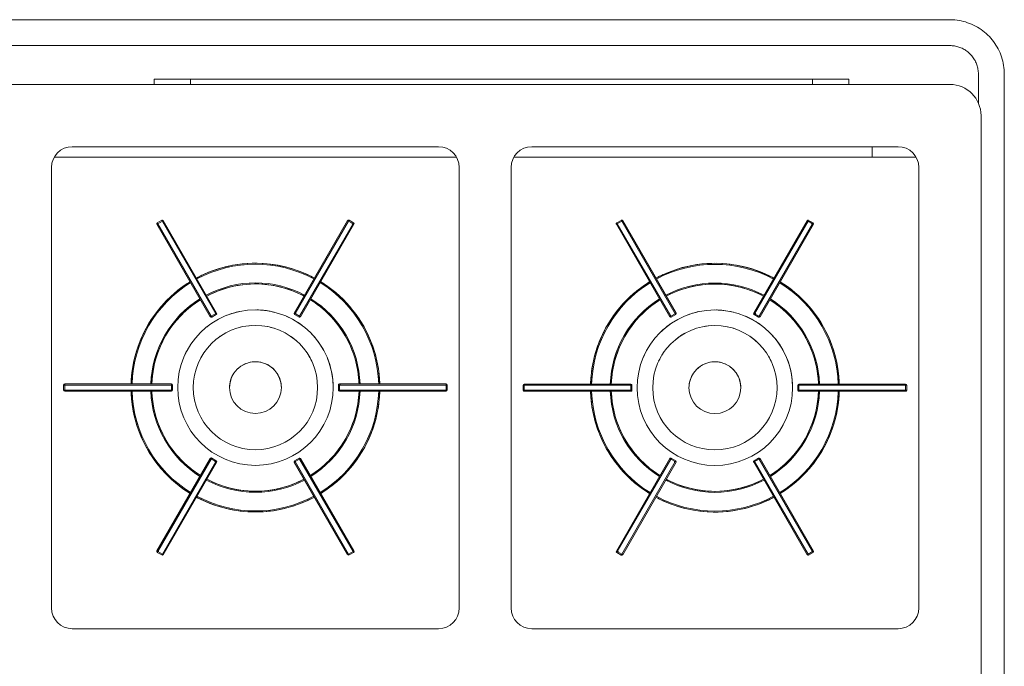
# Model space of a CAD drawing. Header units: millimetres. Extents: x 567 to 934, y -1 to 364.
# Tile 413 of 656: x 745.21 to 747.11, y 48.92 to 50.16. Entities that reach past the tile are written whole.
import ezdxf

# ---------------------------------------------------------------- set-up
doc = ezdxf.new("R2010")
doc.units = ezdxf.units.MM
doc.header["$MEASUREMENT"] = 0
doc.layers.add('ARQ FINA', color=8, linetype='Continuous')
doc.layers.add('G-IMPT', color=8, linetype='Continuous', lineweight=13)

msp = doc.modelspace()

# ---------------------------------------------------------------- linework, layer by layer
at = {"layer": 'ARQ FINA', "lineweight": 5}
for p, q in [((747.0033, 50.1639), (743.3233, 50.1639)), ((743.3233, 50.1139), (747.0033, 50.1139)), ((747.0583, 50.0589), (747.0583, 50.0016)), ((747.1083, 47.8989), (747.1083, 50.0589)), ((747.0033, 50.0389), (743.3033, 50.0389)), ((745.468, 50.0389), (745.468, 50.049)), ((745.468, 50.049), (746.808, 50.049)), ((745.5381, 50.0389), (745.5381, 50.049)), ((746.7381, 50.049), (745.5381, 50.049)), ((746.7381, 50.049), (746.7381, 50.0389)), ((746.808, 50.049), (746.808, 50.0389)), ((747.0633, 47.8989), (747.0633, 49.9789)), ((745.3099, 49.9189), (746.0166, 49.9189)), ((746.1966, 49.9189), (746.9033, 49.9189)), ((746.8533, 49.899), (746.8533, 49.9189)), ((746.0512, 49.899), (745.2753, 49.899)), ((746.8533, 49.899), (746.162, 49.899)), ((746.9379, 49.8989), (746.8533, 49.8989)), ((745.2699, 49.0289), (745.2699, 49.8789)), ((746.0566, 49.8789), (746.0566, 49.0289)), ((746.1566, 49.0289), (746.1566, 49.8789)), ((746.9433, 49.8789), (746.9433, 49.0289)), ((746.0166, 48.9889), (745.3099, 48.9889)), ((746.9033, 48.9889), (746.1966, 48.9889))]:
    msp.add_line(p, q, dxfattribs=at)
for points in [[(747.1083, 50.0589), (747.1082, 50.0631), (747.1079, 50.0673), (747.1075, 50.0715), (747.1069, 50.0757), (747.1062, 50.0798), (747.1052, 50.0839), (747.1042, 50.088), (747.1029, 50.092), (747.1015, 50.0959), (747.1, 50.0998), (747.0983, 50.1037), (747.0964, 50.1074), (747.0944, 50.1111), (747.0922, 50.1147), (747.0899, 50.1182), (747.0875, 50.1216), (747.0849, 50.125), (747.0822, 50.1282), (747.0794, 50.1313), (747.0764, 50.1343), (747.0733, 50.1371), (747.0702, 50.1399), (747.0669, 50.1425), (747.0635, 50.145), (747.06, 50.1473), (747.0564, 50.1495), (747.0527, 50.1515), (747.049, 50.1535), (747.0452, 50.1552), (747.0413, 50.1568), (747.0374, 50.1582), (747.0334, 50.1595), (747.0293, 50.1607), (747.0252, 50.1616), (747.0211, 50.1624), (747.017, 50.163), (747.0128, 50.1635), (747.0086, 50.1638), (747.0044, 50.1639), (747.0033, 50.1639)], [(747.0033, 50.1139), (747.0055, 50.1139), (747.0077, 50.1138), (747.0098, 50.1135), (747.012, 50.1132), (747.0142, 50.1128), (747.0163, 50.1124), (747.0185, 50.1118), (747.0206, 50.1111), (747.0226, 50.1104), (747.0247, 50.1096), (747.0267, 50.1087), (747.0287, 50.1077), (747.0306, 50.1067), (747.0325, 50.1055), (747.0343, 50.1043), (747.0361, 50.1031), (747.0378, 50.1017), (747.0395, 50.1003), (747.0412, 50.0988), (747.0427, 50.0973), (747.0442, 50.0957), (747.0457, 50.094), (747.047, 50.0923), (747.0483, 50.0905), (747.0495, 50.0887), (747.0507, 50.0868), (747.0518, 50.0849), (747.0528, 50.0829), (747.0537, 50.0809), (747.0545, 50.0789), (747.0553, 50.0768), (747.056, 50.0747), (747.0565, 50.0726), (747.057, 50.0704), (747.0575, 50.0683), (747.0578, 50.0661), (747.058, 50.0639), (747.0582, 50.0617), (747.0583, 50.0595), (747.0583, 50.0589)]]:
    msp.add_lwpolyline(points, dxfattribs=at)
for centre, radius, start, end in [((747.0033, 49.9789), 0.06, 0, 90), ((745.3099, 49.8789), 0.04, 90, 180), ((746.0166, 49.8789), 0.04, 0, 90), ((746.1966, 49.8789), 0.04, 90, 180), ((746.9033, 49.8789), 0.04, 0, 90), ((745.3099, 49.0289), 0.04, 180, 270), ((746.0166, 49.0289), 0.04, 270, 0), ((746.1966, 49.0289), 0.04, 180, 270), ((746.9033, 49.0289), 0.04, 270, 0)]:
    msp.add_arc(centre, radius, start, end, dxfattribs=at)
at = {"layer": 'G-IMPT', "lineweight": 5}
for p, q in [((745.4827, 49.777), (745.4741, 49.772)), ((745.4741, 49.772), (745.4827, 49.777)), ((745.4827, 49.777), (745.4741, 49.772)), ((745.4741, 49.772), (745.4751, 49.7702)), ((745.4751, 49.7702), (745.4838, 49.7752)), ((745.4838, 49.7752), (745.4827, 49.777)), ((745.4838, 49.7752), (745.5868, 49.5968)), ((745.5885, 49.5979), (745.4855, 49.7763)), ((745.4855, 49.7763), (745.5885, 49.5979)), ((745.8413, 49.7763), (745.7383, 49.5979)), ((745.8413, 49.7763), (745.7383, 49.5979)), ((745.74, 49.5968), (745.843, 49.7752)), ((745.8441, 49.777), (745.843, 49.7752)), ((745.843, 49.7752), (745.8517, 49.7702)), ((745.8527, 49.772), (745.8441, 49.777)), ((745.8527, 49.772), (745.8441, 49.777)), ((745.8527, 49.772), (745.8441, 49.777)), ((745.8517, 49.7702), (745.8527, 49.772)), ((746.3693, 49.7768), (746.3606, 49.7718)), ((746.3606, 49.7718), (746.3693, 49.7768)), ((746.3693, 49.7768), (746.3606, 49.7718)), ((746.3606, 49.7718), (746.3616, 49.77)), ((746.3616, 49.77), (746.3703, 49.775)), ((746.3703, 49.775), (746.3693, 49.7768)), ((746.3703, 49.775), (746.4733, 49.5966)), ((746.475, 49.5977), (746.372, 49.7761)), ((746.372, 49.7761), (746.475, 49.5977)), ((746.7279, 49.7761), (746.6249, 49.5977)), ((746.7279, 49.7761), (746.6249, 49.5977)), ((746.6266, 49.5966), (746.7296, 49.775)), ((746.7306, 49.7768), (746.7296, 49.775)), ((746.7296, 49.775), (746.7382, 49.77)), ((746.7393, 49.7718), (746.7306, 49.7768)), ((746.7393, 49.7718), (746.7306, 49.7768)), ((746.7393, 49.7718), (746.7306, 49.7768)), ((746.7382, 49.77), (746.7393, 49.7718)), ((745.4733, 49.7693), (745.5763, 49.5909)), ((745.4733, 49.7693), (745.5763, 49.5909)), ((745.5781, 49.5918), (745.4751, 49.7702)), ((745.8517, 49.7702), (745.7487, 49.5918)), ((745.7505, 49.5909), (745.8535, 49.7693)), ((745.8535, 49.7693), (745.7505, 49.5909)), ((746.3599, 49.7691), (746.4629, 49.5907)), ((746.3599, 49.7691), (746.4629, 49.5907)), ((746.4646, 49.5916), (746.3616, 49.77)), ((746.7382, 49.77), (746.6352, 49.5916)), ((746.637, 49.5907), (746.74, 49.7691)), ((746.74, 49.7691), (746.637, 49.5907)), ((745.5868, 49.5968), (745.5781, 49.5918)), ((745.5781, 49.5918), (745.5791, 49.5901)), ((745.5791, 49.5901), (745.5877, 49.5951)), ((745.5877, 49.5951), (745.5791, 49.5901)), ((745.5791, 49.5901), (745.5877, 49.5951)), ((745.5877, 49.5951), (745.5868, 49.5968)), ((745.74, 49.5968), (745.7391, 49.5951)), ((745.7391, 49.5951), (745.7477, 49.5901)), ((745.7391, 49.5951), (745.7477, 49.5901)), ((745.7391, 49.5951), (745.7477, 49.5901)), ((745.7487, 49.5918), (745.74, 49.5968)), ((745.7477, 49.5901), (745.7487, 49.5918)), ((746.4733, 49.5966), (746.4646, 49.5916)), ((746.4646, 49.5916), (746.4656, 49.59)), ((746.4656, 49.59), (746.4743, 49.595)), ((746.4743, 49.595), (746.4656, 49.59)), ((746.4656, 49.59), (746.4743, 49.595)), ((746.4743, 49.595), (746.4733, 49.5966)), ((746.6266, 49.5966), (746.6256, 49.595)), ((746.6256, 49.595), (746.6343, 49.59)), ((746.6256, 49.595), (746.6343, 49.59)), ((746.6256, 49.595), (746.6343, 49.59)), ((746.6352, 49.5916), (746.6266, 49.5966)), ((746.6343, 49.59), (746.6352, 49.5916)), ((745.2934, 49.4591), (745.2934, 49.4491)), ((745.2955, 49.4591), (745.2934, 49.4591)), ((745.2934, 49.4591), (745.2934, 49.4491)), ((745.2934, 49.4591), (745.2934, 49.4491)), ((745.2934, 49.4491), (745.2955, 49.4491)), ((745.5014, 49.4611), (745.2954, 49.4611)), ((745.2954, 49.4611), (745.5014, 49.4611)), ((745.2955, 49.4591), (745.5015, 49.4591)), ((745.2955, 49.4491), (745.2955, 49.4591)), ((745.5015, 49.4491), (745.2955, 49.4491)), ((745.5034, 49.4591), (745.5015, 49.4591)), ((745.5015, 49.4591), (745.5015, 49.4491)), ((745.5015, 49.4491), (745.5034, 49.4491)), ((745.5034, 49.4491), (745.5034, 49.4591)), ((745.5034, 49.4491), (745.5034, 49.4591)), ((745.5034, 49.4491), (745.5034, 49.4591)), ((745.8234, 49.4591), (745.8234, 49.4491)), ((745.8253, 49.4591), (745.8234, 49.4591)), ((745.8234, 49.4591), (745.8234, 49.4491)), ((745.8234, 49.4591), (745.8234, 49.4491)), ((745.8234, 49.4491), (745.8253, 49.4491)), ((745.8253, 49.4491), (745.8253, 49.4591)), ((745.8253, 49.4591), (746.0313, 49.4591)), ((746.0313, 49.4491), (745.8253, 49.4491)), ((746.0314, 49.4611), (745.8254, 49.4611)), ((746.0314, 49.4611), (745.8254, 49.4611)), ((746.0334, 49.4591), (746.0313, 49.4591)), ((746.0313, 49.4591), (746.0313, 49.4491)), ((746.0313, 49.4491), (746.0334, 49.4491)), ((746.0334, 49.4491), (746.0334, 49.4591)), ((746.0334, 49.4491), (746.0334, 49.4591)), ((746.0334, 49.4491), (746.0334, 49.4591)), ((746.1799, 49.4589), (746.1799, 49.4489)), ((746.182, 49.4589), (746.1799, 49.4589)), ((746.1799, 49.4589), (746.1799, 49.4489)), ((746.1799, 49.4589), (746.1799, 49.4489)), ((746.1799, 49.4489), (746.182, 49.4489)), ((746.3879, 49.4609), (746.1819, 49.4609)), ((746.1819, 49.4609), (746.3879, 49.4609)), ((746.182, 49.4589), (746.388, 49.4589)), ((746.182, 49.4489), (746.182, 49.4589)), ((746.388, 49.4489), (746.182, 49.4489)), ((746.3899, 49.4589), (746.388, 49.4589)), ((746.388, 49.4589), (746.388, 49.4489)), ((746.388, 49.4489), (746.3899, 49.4489)), ((746.3899, 49.4489), (746.3899, 49.4589)), ((746.3899, 49.4489), (746.3899, 49.4589)), ((746.3899, 49.4489), (746.3899, 49.4589)), ((746.7099, 49.4589), (746.7099, 49.4489)), ((746.7118, 49.4589), (746.7099, 49.4589)), ((746.7099, 49.4589), (746.7099, 49.4489)), ((746.7099, 49.4589), (746.7099, 49.4489)), ((746.7099, 49.4489), (746.7118, 49.4489)), ((746.7118, 49.4489), (746.7118, 49.4589)), ((746.7118, 49.4589), (746.9178, 49.4589)), ((746.9178, 49.4489), (746.7118, 49.4489)), ((746.9179, 49.4609), (746.7119, 49.4609)), ((746.9179, 49.4609), (746.7119, 49.4609)), ((746.9199, 49.4589), (746.9178, 49.4589)), ((746.9178, 49.4589), (746.9178, 49.4489)), ((746.9178, 49.4489), (746.9199, 49.4489)), ((746.9199, 49.4489), (746.9199, 49.4589)), ((746.9199, 49.4489), (746.9199, 49.4589)), ((746.9199, 49.4489), (746.9199, 49.4589)), ((745.2954, 49.4471), (745.5014, 49.4471)), ((745.2954, 49.4471), (745.5014, 49.4471)), ((745.8254, 49.4471), (746.0314, 49.4471)), ((746.0314, 49.4471), (745.8254, 49.4471)), ((746.1819, 49.4469), (746.3879, 49.4469)), ((746.1819, 49.4469), (746.3879, 49.4469)), ((746.7119, 49.4469), (746.9179, 49.4469)), ((746.9179, 49.4469), (746.7119, 49.4469)), ((745.5763, 49.3173), (745.4733, 49.1389)), ((745.4733, 49.1389), (745.5763, 49.3173)), ((745.4751, 49.1379), (745.5781, 49.3163)), ((745.5791, 49.318), (745.5781, 49.3163)), ((745.5781, 49.3163), (745.5868, 49.3113)), ((745.5877, 49.313), (745.5791, 49.318)), ((745.5877, 49.313), (745.5791, 49.318)), ((745.5877, 49.313), (745.5791, 49.318)), ((745.7477, 49.318), (745.7391, 49.313)), ((745.7477, 49.318), (745.7391, 49.313)), ((745.7477, 49.318), (745.7391, 49.313)), ((745.74, 49.3113), (745.7487, 49.3163)), ((745.7487, 49.3163), (745.7477, 49.318)), ((745.7487, 49.3163), (745.8517, 49.1379)), ((745.8535, 49.1389), (745.7505, 49.3173)), ((745.8535, 49.1389), (745.7505, 49.3173)), ((746.4629, 49.3171), (746.3599, 49.1387)), ((746.3599, 49.1387), (746.4629, 49.3171)), ((746.3616, 49.1378), (746.4646, 49.3162)), ((746.4656, 49.3178), (746.4646, 49.3162)), ((746.4646, 49.3162), (746.4733, 49.3112)), ((746.4743, 49.3128), (746.4656, 49.3178)), ((746.4743, 49.3128), (746.4656, 49.3178)), ((746.4743, 49.3128), (746.4656, 49.3178)), ((746.6343, 49.3178), (746.6256, 49.3128)), ((746.6343, 49.3178), (746.6256, 49.3128)), ((746.6343, 49.3178), (746.6256, 49.3128)), ((746.6266, 49.3112), (746.6352, 49.3162)), ((746.6352, 49.3162), (746.6343, 49.3178)), ((746.6352, 49.3162), (746.7382, 49.1378)), ((746.74, 49.1387), (746.637, 49.3171)), ((746.74, 49.1387), (746.637, 49.3171)), ((745.5868, 49.3113), (745.4838, 49.1329)), ((745.4855, 49.1319), (745.5885, 49.3103)), ((745.4855, 49.1319), (745.5885, 49.3103)), ((745.5868, 49.3113), (745.5877, 49.313)), ((745.7383, 49.3103), (745.8413, 49.1319)), ((745.8413, 49.1319), (745.7383, 49.3103)), ((745.7391, 49.313), (745.74, 49.3113)), ((745.843, 49.1329), (745.74, 49.3113)), ((746.4733, 49.3112), (746.3703, 49.1328)), ((746.372, 49.1317), (746.475, 49.3101)), ((746.372, 49.1317), (746.475, 49.3101)), ((746.4733, 49.3112), (746.4743, 49.3128)), ((746.6249, 49.3101), (746.7279, 49.1317)), ((746.7279, 49.1317), (746.6249, 49.3101)), ((746.6256, 49.3128), (746.6266, 49.3112)), ((746.7296, 49.1328), (746.6266, 49.3112)), ((745.4751, 49.1379), (745.4741, 49.1361)), ((745.4741, 49.1361), (745.4827, 49.1311)), ((745.4741, 49.1361), (745.4827, 49.1311)), ((745.4741, 49.1361), (745.4827, 49.1311)), ((745.4838, 49.1329), (745.4751, 49.1379)), ((745.4827, 49.1311), (745.4838, 49.1329)), ((745.8517, 49.1379), (745.843, 49.1329)), ((745.843, 49.1329), (745.8441, 49.1311)), ((745.8441, 49.1311), (745.8527, 49.1361)), ((745.8441, 49.1311), (745.8527, 49.1361)), ((745.8441, 49.1311), (745.8527, 49.1361)), ((745.8527, 49.1361), (745.8517, 49.1379)), ((746.3616, 49.1378), (746.3606, 49.136)), ((746.3606, 49.136), (746.3693, 49.131)), ((746.3606, 49.136), (746.3693, 49.131)), ((746.3606, 49.136), (746.3693, 49.131)), ((746.3703, 49.1328), (746.3616, 49.1378)), ((746.3693, 49.131), (746.3703, 49.1328)), ((746.7382, 49.1378), (746.7296, 49.1328)), ((746.7296, 49.1328), (746.7306, 49.131)), ((746.7306, 49.131), (746.7393, 49.136)), ((746.7306, 49.131), (746.7393, 49.136)), ((746.7306, 49.131), (746.7393, 49.136)), ((746.7393, 49.136), (746.7382, 49.1378))]:
    msp.add_line(p, q, dxfattribs=at)
for points in [[(745.7773, 49.6653), (745.7688, 49.6697), (745.76, 49.6738), (745.7512, 49.6774), (745.7422, 49.6808), (745.7331, 49.6837), (745.7238, 49.6864), (745.7145, 49.6886), (745.7051, 49.6904), (745.6956, 49.6919), (745.686, 49.693), (745.6765, 49.6937), (745.6669, 49.6941), (745.6573, 49.694), (745.6477, 49.6936), (745.6381, 49.6927), (745.6286, 49.6915), (745.6191, 49.69), (745.6097, 49.688), (745.6004, 49.6857), (745.5912, 49.683), (745.5821, 49.6799), (745.5731, 49.6765), (745.5643, 49.6727), (745.5557, 49.6685), (745.5495, 49.6653)], [(746.6638, 49.6652), (746.6553, 49.6695), (746.6466, 49.6736), (746.6377, 49.6773), (746.6287, 49.6806), (746.6196, 49.6836), (746.6103, 49.6862), (746.601, 49.6884), (746.5916, 49.6903), (746.5821, 49.6917), (746.5726, 49.6928), (746.563, 49.6935), (746.5534, 49.6939), (746.5438, 49.6938), (746.5342, 49.6934), (746.5246, 49.6926), (746.5151, 49.6914), (746.5056, 49.6898), (746.4962, 49.6878), (746.4869, 49.6855), (746.4777, 49.6828), (746.4686, 49.6797), (746.4597, 49.6763), (746.4508, 49.6725), (746.4422, 49.6684), (746.436, 49.6652)], [(745.5374, 49.6583), (745.5293, 49.6531), (745.5215, 49.6476), (745.5139, 49.6418), (745.5065, 49.6357), (745.4993, 49.6292), (745.4925, 49.6225), (745.4859, 49.6156), (745.4795, 49.6083), (745.4735, 49.6009), (745.4678, 49.5931), (745.4624, 49.5852), (745.4573, 49.5771), (745.4526, 49.5687), (745.4481, 49.5602), (745.4441, 49.5515), (745.4404, 49.5427), (745.437, 49.5337), (745.434, 49.5245), (745.4314, 49.5153), (745.4291, 49.506), (745.4272, 49.4966), (745.4257, 49.4871), (745.4246, 49.4776), (745.4238, 49.468), (745.4235, 49.4611)], [(745.9033, 49.4611), (745.9028, 49.4707), (745.902, 49.4802), (745.9007, 49.4897), (745.8991, 49.4992), (745.8971, 49.5086), (745.8948, 49.5179), (745.892, 49.5271), (745.8889, 49.5362), (745.8855, 49.5451), (745.8816, 49.5539), (745.8775, 49.5626), (745.873, 49.5711), (745.8681, 49.5794), (745.8629, 49.5874), (745.8575, 49.5953), (745.8516, 49.603), (745.8455, 49.6104), (745.8391, 49.6175), (745.8325, 49.6244), (745.8255, 49.631), (745.8183, 49.6374), (745.8109, 49.6434), (745.8032, 49.6492), (745.7953, 49.6546), (745.7894, 49.6583)], [(746.4239, 49.6582), (746.4158, 49.653), (746.408, 49.6474), (746.4004, 49.6416), (746.393, 49.6355), (746.3858, 49.6291), (746.379, 49.6224), (746.3724, 49.6154), (746.3661, 49.6082), (746.36, 49.6007), (746.3543, 49.593), (746.3489, 49.585), (746.3438, 49.5769), (746.3391, 49.5685), (746.3347, 49.56), (746.3306, 49.5513), (746.3269, 49.5425), (746.3235, 49.5335), (746.3205, 49.5244), (746.3179, 49.5151), (746.3156, 49.5058), (746.3137, 49.4964), (746.3122, 49.4869), (746.3111, 49.4774), (746.3103, 49.4678), (746.31, 49.4609)], [(746.7898, 49.4609), (746.7893, 49.4705), (746.7885, 49.4801), (746.7873, 49.4896), (746.7856, 49.499), (746.7836, 49.5084), (746.7813, 49.5177), (746.7785, 49.5269), (746.7754, 49.536), (746.772, 49.545), (746.7682, 49.5538), (746.764, 49.5624), (746.7595, 49.5709), (746.7546, 49.5792), (746.7495, 49.5873), (746.744, 49.5951), (746.7382, 49.6028), (746.7321, 49.6102), (746.7257, 49.6173), (746.719, 49.6242), (746.712, 49.6309), (746.7048, 49.6372), (746.6974, 49.6433), (746.6897, 49.649), (746.6818, 49.6544), (746.6759, 49.6582)], [(745.5695, 49.6307), (745.5767, 49.6343), (745.5839, 49.6376), (745.5913, 49.6406), (745.5989, 49.6434), (745.6065, 49.6458), (745.6142, 49.6479), (745.622, 49.6497), (745.6298, 49.6512), (745.6378, 49.6524), (745.6457, 49.6533), (745.6537, 49.6538), (745.6617, 49.6541), (745.6697, 49.654), (745.6777, 49.6536), (745.6856, 49.6528), (745.6936, 49.6518), (745.7015, 49.6504), (745.7093, 49.6487), (745.717, 49.6468), (745.7247, 49.6445), (745.7323, 49.6419), (745.7397, 49.639), (745.747, 49.6358), (745.7542, 49.6323), (745.7573, 49.6307)], [(746.456, 49.6305), (746.4632, 49.6341), (746.4705, 49.6374), (746.4779, 49.6405), (746.4854, 49.6432), (746.493, 49.6456), (746.5007, 49.6478), (746.5085, 49.6496), (746.5164, 49.6511), (746.5243, 49.6523), (746.5322, 49.6531), (746.5402, 49.6537), (746.5482, 49.6539), (746.5562, 49.6538), (746.5642, 49.6534), (746.5722, 49.6527), (746.5801, 49.6516), (746.588, 49.6502), (746.5958, 49.6486), (746.6035, 49.6466), (746.6112, 49.6443), (746.6188, 49.6417), (746.6262, 49.6388), (746.6336, 49.6356), (746.6408, 49.6321), (746.6438, 49.6305)], [(745.4635, 49.4611), (745.464, 49.4691), (745.4647, 49.477), (745.4658, 49.485), (745.4672, 49.4928), (745.4689, 49.5006), (745.4709, 49.5084), (745.4732, 49.516), (745.4759, 49.5236), (745.4788, 49.531), (745.482, 49.5384), (745.4855, 49.5455), (745.4893, 49.5526), (745.4934, 49.5595), (745.4978, 49.5662), (745.5024, 49.5727), (745.5073, 49.5791), (745.5124, 49.5852), (745.5178, 49.5911), (745.5234, 49.5969), (745.5292, 49.6023), (745.5352, 49.6076), (745.5415, 49.6126), (745.5479, 49.6173), (745.5545, 49.6218), (745.5574, 49.6237)], [(745.7694, 49.6237), (745.7761, 49.6193), (745.7826, 49.6147), (745.7889, 49.6098), (745.7951, 49.6046), (745.801, 49.5992), (745.8067, 49.5936), (745.8121, 49.5878), (745.8174, 49.5817), (745.8224, 49.5755), (745.8271, 49.569), (745.8316, 49.5624), (745.8357, 49.5556), (745.8397, 49.5486), (745.8433, 49.5415), (745.8467, 49.5342), (745.8497, 49.5268), (745.8525, 49.5193), (745.8549, 49.5117), (745.8571, 49.504), (745.8589, 49.4962), (745.8604, 49.4883), (745.8617, 49.4804), (745.8626, 49.4725), (745.8631, 49.4645), (745.8633, 49.4611)], [(746.35, 49.4609), (746.3505, 49.4689), (746.3512, 49.4769), (746.3523, 49.4848), (746.3537, 49.4927), (746.3554, 49.5005), (746.3574, 49.5082), (746.3598, 49.5159), (746.3624, 49.5234), (746.3653, 49.5309), (746.3685, 49.5382), (746.3721, 49.5454), (746.3759, 49.5524), (746.3799, 49.5593), (746.3843, 49.566), (746.3889, 49.5725), (746.3938, 49.5789), (746.3989, 49.585), (746.4043, 49.591), (746.4099, 49.5967), (746.4157, 49.6022), (746.4217, 49.6074), (746.428, 49.6124), (746.4344, 49.6172), (746.441, 49.6217), (746.4439, 49.6235)], [(746.6559, 49.6235), (746.6626, 49.6191), (746.6691, 49.6145), (746.6755, 49.6096), (746.6816, 49.6044), (746.6875, 49.5991), (746.6932, 49.5934), (746.6987, 49.5876), (746.7039, 49.5815), (746.7089, 49.5753), (746.7136, 49.5688), (746.7181, 49.5622), (746.7223, 49.5554), (746.7262, 49.5484), (746.7298, 49.5413), (746.7332, 49.534), (746.7362, 49.5266), (746.739, 49.5191), (746.7414, 49.5115), (746.7436, 49.5038), (746.7454, 49.496), (746.747, 49.4882), (746.7482, 49.4803), (746.7491, 49.4723), (746.7497, 49.4643), (746.7498, 49.4609)], [(745.4235, 49.4471), (745.424, 49.4375), (745.4248, 49.4279), (745.4261, 49.4184), (745.4277, 49.4089), (745.4297, 49.3996), (745.432, 49.3903), (745.4348, 49.3811), (745.4379, 49.372), (745.4414, 49.363), (745.4452, 49.3542), (745.4493, 49.3456), (745.4539, 49.3371), (745.4587, 49.3288), (745.4639, 49.3207), (745.4694, 49.3128), (745.4752, 49.3052), (745.4813, 49.2978), (745.4877, 49.2906), (745.4943, 49.2837), (745.5013, 49.2771), (745.5085, 49.2708), (745.516, 49.2647), (745.5236, 49.259), (745.5316, 49.2535), (745.5374, 49.2498)], [(745.5574, 49.2845), (745.5507, 49.2889), (745.5442, 49.2935), (745.5379, 49.2984), (745.5317, 49.3035), (745.5258, 49.3089), (745.5201, 49.3145), (745.5147, 49.3204), (745.5094, 49.3264), (745.5045, 49.3327), (745.4997, 49.3391), (745.4953, 49.3458), (745.4911, 49.3526), (745.4871, 49.3596), (745.4835, 49.3667), (745.4802, 49.374), (745.4771, 49.3813), (745.4743, 49.3889), (745.4719, 49.3965), (745.4697, 49.4042), (745.4679, 49.412), (745.4664, 49.4198), (745.4652, 49.4277), (745.4643, 49.4357), (745.4637, 49.4436), (745.4635, 49.4471)], [(745.8633, 49.4471), (745.8628, 49.4391), (745.8621, 49.4311), (745.861, 49.4232), (745.8596, 49.4153), (745.8579, 49.4075), (745.8559, 49.3998), (745.8536, 49.3921), (745.8509, 49.3846), (745.848, 49.3771), (745.8448, 49.3698), (745.8413, 49.3626), (745.8375, 49.3556), (745.8334, 49.3487), (745.829, 49.342), (745.8244, 49.3354), (745.8195, 49.3291), (745.8144, 49.323), (745.8091, 49.317), (745.8035, 49.3113), (745.7976, 49.3058), (745.7916, 49.3006), (745.7854, 49.2956), (745.7789, 49.2908), (745.7723, 49.2863), (745.7694, 49.2845)], [(745.7894, 49.2498), (745.7975, 49.255), (745.8053, 49.2605), (745.813, 49.2664), (745.8204, 49.2725), (745.8275, 49.2789), (745.8344, 49.2856), (745.841, 49.2926), (745.8473, 49.2998), (745.8533, 49.3073), (745.859, 49.315), (745.8644, 49.3229), (745.8695, 49.3311), (745.8743, 49.3394), (745.8787, 49.348), (745.8827, 49.3566), (745.8865, 49.3655), (745.8898, 49.3745), (745.8928, 49.3836), (745.8955, 49.3928), (745.8977, 49.4022), (745.8996, 49.4116), (745.9011, 49.4211), (745.9023, 49.4306), (745.903, 49.4402), (745.9033, 49.4471)], [(746.31, 49.4469), (746.3105, 49.4373), (746.3114, 49.4278), (746.3126, 49.4182), (746.3142, 49.4088), (746.3162, 49.3994), (746.3186, 49.3901), (746.3213, 49.3809), (746.3244, 49.3718), (746.3279, 49.3628), (746.3317, 49.354), (746.3359, 49.3454), (746.3404, 49.3369), (746.3452, 49.3286), (746.3504, 49.3205), (746.3559, 49.3127), (746.3617, 49.305), (746.3678, 49.2976), (746.3742, 49.2905), (746.3809, 49.2836), (746.3878, 49.2769), (746.395, 49.2706), (746.4025, 49.2645), (746.4102, 49.2588), (746.4181, 49.2534), (746.4239, 49.2496)], [(746.4439, 49.2843), (746.4372, 49.2887), (746.4307, 49.2933), (746.4244, 49.2982), (746.4183, 49.3034), (746.4123, 49.3087), (746.4066, 49.3144), (746.4012, 49.3202), (746.396, 49.3263), (746.391, 49.3325), (746.3862, 49.339), (746.3818, 49.3456), (746.3776, 49.3524), (746.3737, 49.3594), (746.37, 49.3665), (746.3667, 49.3738), (746.3636, 49.3812), (746.3609, 49.3887), (746.3584, 49.3963), (746.3562, 49.404), (746.3544, 49.4118), (746.3529, 49.4196), (746.3517, 49.4275), (746.3508, 49.4355), (746.3502, 49.4435), (746.35, 49.4469)], [(746.7498, 49.4469), (746.7494, 49.4389), (746.7486, 49.431), (746.7475, 49.423), (746.7461, 49.4151), (746.7444, 49.4073), (746.7424, 49.3996), (746.7401, 49.3919), (746.7375, 49.3844), (746.7345, 49.3769), (746.7313, 49.3696), (746.7278, 49.3624), (746.724, 49.3554), (746.7199, 49.3485), (746.7156, 49.3418), (746.7109, 49.3353), (746.7061, 49.3289), (746.7009, 49.3228), (746.6956, 49.3168), (746.69, 49.3111), (746.6842, 49.3056), (746.6781, 49.3004), (746.6719, 49.2954), (746.6654, 49.2906), (746.6588, 49.2861), (746.6559, 49.2843)], [(746.6759, 49.2496), (746.684, 49.2548), (746.6919, 49.2604), (746.6995, 49.2662), (746.7069, 49.2723), (746.714, 49.2787), (746.7209, 49.2855), (746.7275, 49.2924), (746.7338, 49.2997), (746.7398, 49.3071), (746.7455, 49.3148), (746.7509, 49.3228), (746.756, 49.3309), (746.7608, 49.3393), (746.7652, 49.3478), (746.7693, 49.3565), (746.773, 49.3653), (746.7763, 49.3743), (746.7793, 49.3834), (746.782, 49.3927), (746.7842, 49.402), (746.7861, 49.4114), (746.7876, 49.4209), (746.7888, 49.4304), (746.7895, 49.44), (746.7898, 49.4469)], [(745.7573, 49.2775), (745.7501, 49.2739), (745.7429, 49.2705), (745.7355, 49.2675), (745.7279, 49.2648), (745.7203, 49.2623), (745.7126, 49.2602), (745.7048, 49.2584), (745.697, 49.2569), (745.6891, 49.2557), (745.6811, 49.2549), (745.6731, 49.2543), (745.6651, 49.2541), (745.6571, 49.2542), (745.6491, 49.2546), (745.6412, 49.2553), (745.6332, 49.2564), (745.6254, 49.2577), (745.6175, 49.2594), (745.6098, 49.2614), (745.6021, 49.2637), (745.5946, 49.2663), (745.5871, 49.2692), (745.5798, 49.2724), (745.5726, 49.2759), (745.5695, 49.2775)], [(746.6438, 49.2773), (746.6367, 49.2737), (746.6294, 49.2704), (746.622, 49.2673), (746.6145, 49.2646), (746.6068, 49.2622), (746.5991, 49.26), (746.5913, 49.2582), (746.5835, 49.2567), (746.5756, 49.2556), (746.5676, 49.2547), (746.5596, 49.2541), (746.5516, 49.2539), (746.5436, 49.254), (746.5357, 49.2544), (746.5277, 49.2551), (746.5198, 49.2562), (746.5119, 49.2576), (746.5041, 49.2592), (746.4963, 49.2612), (746.4886, 49.2635), (746.4811, 49.2661), (746.4736, 49.269), (746.4663, 49.2722), (746.4591, 49.2757), (746.456, 49.2773)], [(745.5495, 49.2428), (745.5581, 49.2384), (745.5668, 49.2344), (745.5756, 49.2307), (745.5846, 49.2274), (745.5938, 49.2244), (745.603, 49.2218), (745.6123, 49.2196), (745.6218, 49.2177), (745.6312, 49.2162), (745.6408, 49.2151), (745.6504, 49.2144), (745.6599, 49.2141), (745.6695, 49.2142), (745.6791, 49.2146), (745.6887, 49.2154), (745.6982, 49.2166), (745.7077, 49.2182), (745.7171, 49.2202), (745.7264, 49.2225), (745.7356, 49.2252), (745.7447, 49.2283), (745.7537, 49.2317), (745.7625, 49.2355), (745.7712, 49.2396), (745.7773, 49.2428)], [(746.436, 49.2426), (746.4446, 49.2383), (746.4533, 49.2342), (746.4621, 49.2305), (746.4711, 49.2272), (746.4803, 49.2242), (746.4895, 49.2216), (746.4989, 49.2194), (746.5083, 49.2175), (746.5178, 49.2161), (746.5273, 49.215), (746.5369, 49.2143), (746.5465, 49.2139), (746.5561, 49.214), (746.5656, 49.2144), (746.5752, 49.2152), (746.5847, 49.2164), (746.5942, 49.218), (746.6036, 49.22), (746.6129, 49.2223), (746.6221, 49.225), (746.6312, 49.2281), (746.6402, 49.2315), (746.649, 49.2353), (746.6577, 49.2394), (746.6638, 49.2426)]]:
    msp.add_lwpolyline(points, dxfattribs=at)
for centre, radius, start, end in [((745.4751, 49.7703), 0.002, 120, 210), ((745.4751, 49.7703), 0.002, 120, 210), ((745.4837, 49.7753), 0.002, 30, 120), ((745.4837, 49.7753), 0.002, 30, 120), ((745.8431, 49.7753), 0.002, 60, 150), ((745.8431, 49.7753), 0.002, 60, 150), ((745.8517, 49.7703), 0.002, 330, 60), ((745.8517, 49.7703), 0.002, 330, 60), ((746.3616, 49.7701), 0.002, 120, 210), ((746.3616, 49.7701), 0.002, 120, 210), ((746.3703, 49.7751), 0.002, 30, 120), ((746.3703, 49.7751), 0.002, 30, 120), ((746.7296, 49.7751), 0.002, 60, 150), ((746.7296, 49.7751), 0.002, 60, 150), ((746.7383, 49.7701), 0.002, 330, 60), ((746.7383, 49.7701), 0.002, 330, 60), ((745.6634, 49.4541), 0.24, 61.6714, 118.3286), ((745.6634, 49.4541), 0.238, 61.6854, 118.3146), ((746.5499, 49.4539), 0.24, 61.6714, 118.3286), ((746.5499, 49.4539), 0.238, 61.6854, 118.3146), ((745.6634, 49.4541), 0.24, 121.6714, 178.3286), ((745.6634, 49.4541), 0.24, 121.6714, 125.4911), ((745.6634, 49.4541), 0.24, 114.5089, 118.3286), ((745.6634, 49.4541), 0.24, 61.6714, 65.4911), ((745.6634, 49.4541), 0.24, 1.6714, 58.3286), ((745.6634, 49.4541), 0.24, 54.5089, 58.3286), ((746.5499, 49.4539), 0.24, 121.6714, 178.3286), ((746.5499, 49.4539), 0.24, 121.6714, 125.4911), ((746.5499, 49.4539), 0.24, 114.5089, 118.3286), ((746.5499, 49.4539), 0.24, 61.6714, 65.4911), ((746.5499, 49.4539), 0.24, 1.6714, 58.3286), ((746.5499, 49.4539), 0.24, 54.5089, 58.3286), ((745.6634, 49.4541), 0.238, 121.6854, 178.3146), ((745.6634, 49.4541), 0.202, 61.9859, 118.0141), ((745.6634, 49.4541), 0.2, 62.0058, 117.9942), ((745.6634, 49.4541), 0.2, 112.273, 117.9942), ((745.6634, 49.4541), 0.2, 62.0058, 67.727), ((745.6634, 49.4541), 0.238, 1.6854, 58.3146), ((746.5499, 49.4539), 0.238, 121.6854, 178.3146), ((746.5499, 49.4539), 0.202, 61.9859, 118.0141), ((746.5499, 49.4539), 0.2, 62.0058, 117.9942), ((746.5499, 49.4539), 0.2, 112.273, 117.9942), ((746.5499, 49.4539), 0.2, 62.0058, 67.727), ((746.5499, 49.4539), 0.238, 1.6854, 58.3146), ((745.6634, 49.4541), 0.202, 121.9859, 178.0141), ((745.6634, 49.4541), 0.2, 122.0058, 177.9942), ((745.6634, 49.4541), 0.2, 122.0058, 127.727), ((745.6634, 49.4541), 0.2, 2.0058, 57.9942), ((745.6634, 49.4541), 0.2, 52.273, 57.9942), ((745.6634, 49.4541), 0.202, 1.9859, 58.0141), ((746.5499, 49.4539), 0.202, 121.9859, 178.0141), ((746.5499, 49.4539), 0.2, 122.0058, 177.9942), ((746.5499, 49.4539), 0.2, 122.0058, 127.727), ((746.5499, 49.4539), 0.2, 2.0058, 57.9942), ((746.5499, 49.4539), 0.2, 52.273, 57.9942), ((746.5499, 49.4539), 0.202, 1.9859, 58.0141), ((745.6634, 49.4541), 0.15, 0, 180), ((745.6634, 49.4541), 0.15, 101.8503, 111.6391), ((745.6634, 49.4541), 0.15, 87.6811, 88.8506), ((745.6634, 49.4541), 0.15, 76.1367, 87.6811), ((746.5499, 49.4539), 0.15, 0, 180), ((746.5499, 49.4539), 0.15, 87.6811, 88.8506), ((746.5499, 49.4539), 0.15, 76.1367, 87.6811), ((745.5781, 49.5919), 0.002, 210, 300), ((745.5781, 49.5919), 0.002, 210, 300), ((745.5867, 49.5969), 0.002, 300, 30), ((745.5867, 49.5969), 0.002, 300, 30), ((745.6634, 49.4541), 0.15, 53.2956, 66.6623), ((745.7401, 49.5969), 0.002, 150, 240), ((745.7401, 49.5969), 0.002, 150, 240), ((745.7487, 49.5919), 0.002, 240, 330), ((745.7487, 49.5919), 0.002, 240, 330), ((746.4646, 49.5917), 0.002, 210, 300), ((746.4646, 49.5917), 0.002, 210, 300), ((746.4733, 49.5967), 0.002, 300, 30), ((746.4733, 49.5967), 0.002, 300, 30), ((746.5499, 49.4539), 0.15, 101.8503, 111.6391), ((746.5499, 49.4539), 0.15, 53.2956, 66.6623), ((746.6266, 49.5967), 0.002, 150, 240), ((746.6266, 49.5967), 0.002, 150, 240), ((746.6353, 49.5917), 0.002, 240, 330), ((746.6353, 49.5917), 0.002, 240, 330), ((745.6634, 49.4541), 0.12, 0, 180), ((745.6634, 49.4541), 0.15, 125.2952, 133.8405), ((745.6634, 49.4541), 0.12, 93.4909, 104.2124), ((745.6634, 49.4541), 0.12, 72.401, 78.7324), ((746.5499, 49.4539), 0.12, 0, 180), ((746.5499, 49.4539), 0.15, 125.2952, 133.8405), ((746.5499, 49.4539), 0.12, 93.4909, 104.2124), ((746.5499, 49.4539), 0.12, 72.401, 78.7324), ((745.6634, 49.4541), 0.12, 119.4438, 129.474), ((745.6634, 49.4541), 0.12, 47.2545, 55.0826), ((745.6634, 49.4541), 0.15, 29.6087, 43.8405), ((746.5499, 49.4539), 0.12, 119.4438, 129.474), ((746.5499, 49.4539), 0.12, 47.2545, 55.0826), ((746.5499, 49.4539), 0.15, 29.6087, 43.8405), ((745.6634, 49.4541), 0.15, 149.6084, 156.9203), ((746.5499, 49.4539), 0.15, 149.6084, 156.9203), ((745.6634, 49.4541), 0.12, 146.3577, 154.7365), ((745.6634, 49.4541), 0.12, 23.4524, 30.5904), ((745.6634, 49.4541), 0.15, 0, 21.9203), ((746.5499, 49.4539), 0.12, 146.3577, 154.7365), ((746.5499, 49.4539), 0.12, 23.4524, 30.5904), ((746.5499, 49.4539), 0.15, 0, 21.9203), ((745.6634, 49.4541), 0.05, 0, 180), ((745.6634, 49.4541), 0.05, 112.4749, 135.594), ((745.6634, 49.4541), 0.05, 87.7498, 100.0519), ((745.6634, 49.4541), 0.05, 78.1377, 87.7498), ((745.6634, 49.4541), 0.05, 43.3894, 66.6078), ((746.5499, 49.4539), 0.05, 0, 180), ((746.5499, 49.4539), 0.05, 112.4749, 135.594), ((746.5499, 49.4539), 0.05, 87.7498, 100.0519), ((746.5499, 49.4539), 0.05, 78.1377, 87.7498), ((746.5499, 49.4539), 0.05, 43.3894, 66.6078), ((745.6634, 49.4541), 0.24, 174.5089, 178.3286), ((745.6634, 49.4541), 0.2, 172.273, 177.9942), ((745.6634, 49.4541), 0.05, 146.2624, 180), ((745.6634, 49.4541), 0.05, 0, 33.1958), ((745.6634, 49.4541), 0.2, 2.0058, 7.727), ((745.6634, 49.4541), 0.24, 1.6714, 5.4911), ((746.5499, 49.4539), 0.24, 174.5089, 178.3286), ((746.5499, 49.4539), 0.2, 172.273, 177.9942), ((746.5499, 49.4539), 0.05, 146.2624, 180), ((746.5499, 49.4539), 0.05, 0, 33.1958), ((746.5499, 49.4539), 0.2, 2.0058, 7.727), ((746.5499, 49.4539), 0.24, 1.6714, 5.4911), ((745.2954, 49.4591), 0.002, 90, 180), ((745.2954, 49.4591), 0.002, 90, 180), ((745.2954, 49.4491), 0.002, 180, 270), ((745.2954, 49.4491), 0.002, 180, 270), ((745.5014, 49.4591), 0.002, 0, 90), ((745.5014, 49.4591), 0.002, 0, 90), ((745.5014, 49.4491), 0.002, 270, 0), ((745.5014, 49.4491), 0.002, 270, 0), ((745.6634, 49.4541), 0.15, 180, 0), ((745.6634, 49.4541), 0.12, 180, 0), ((745.6634, 49.4541), 0.05, 180, 0), ((745.8254, 49.4591), 0.002, 90, 180), ((745.8254, 49.4591), 0.002, 90, 180), ((745.8254, 49.4491), 0.002, 180, 270), ((745.8254, 49.4491), 0.002, 180, 270), ((746.0314, 49.4591), 0.002, 0, 90), ((746.0314, 49.4591), 0.002, 0, 90), ((746.0314, 49.4491), 0.002, 270, 0), ((746.0314, 49.4491), 0.002, 270, 0), ((746.1819, 49.4589), 0.002, 90, 180), ((746.1819, 49.4589), 0.002, 90, 180), ((746.1819, 49.4489), 0.002, 180, 270), ((746.1819, 49.4489), 0.002, 180, 270), ((746.3879, 49.4589), 0.002, 0, 90), ((746.3879, 49.4589), 0.002, 0, 90), ((746.3879, 49.4489), 0.002, 270, 0), ((746.3879, 49.4489), 0.002, 270, 0), ((746.5499, 49.4539), 0.15, 180, 0), ((746.5499, 49.4539), 0.12, 180, 0), ((746.5499, 49.4539), 0.05, 180, 0), ((746.7119, 49.4589), 0.002, 90, 180), ((746.7119, 49.4589), 0.002, 90, 180), ((746.7119, 49.4489), 0.002, 180, 270), ((746.7119, 49.4489), 0.002, 180, 270), ((746.9179, 49.4589), 0.002, 0, 90), ((746.9179, 49.4589), 0.002, 0, 90), ((746.9179, 49.4489), 0.002, 270, 0), ((746.9179, 49.4489), 0.002, 270, 0), ((745.6634, 49.4541), 0.24, 181.6714, 238.3286), ((745.6634, 49.4541), 0.24, 181.6714, 185.4911), ((745.6634, 49.4541), 0.238, 181.6854, 238.3146), ((745.6634, 49.4541), 0.202, 181.9859, 238.0141), ((745.6634, 49.4541), 0.2, 182.0058, 187.727), ((745.6634, 49.4541), 0.2, 182.0058, 237.9942), ((745.6634, 49.4541), 0.2, 302.0058, 357.9942), ((745.6634, 49.4541), 0.202, 301.9859, 358.0141), ((745.6634, 49.4541), 0.238, 301.6854, 358.3146), ((745.6634, 49.4541), 0.24, 301.6714, 358.3286), ((745.6634, 49.4541), 0.2, 352.273, 357.9942), ((745.6634, 49.4541), 0.24, 354.5089, 358.3286), ((746.5499, 49.4539), 0.24, 181.6714, 238.3286), ((746.5499, 49.4539), 0.24, 181.6714, 185.4911), ((746.5499, 49.4539), 0.238, 181.6854, 238.3146), ((746.5499, 49.4539), 0.202, 181.9859, 238.0141), ((746.5499, 49.4539), 0.2, 182.0058, 187.727), ((746.5499, 49.4539), 0.2, 182.0058, 237.9942), ((746.5499, 49.4539), 0.2, 302.0058, 357.9942), ((746.5499, 49.4539), 0.202, 301.9859, 358.0141), ((746.5499, 49.4539), 0.238, 301.6854, 358.3146), ((746.5499, 49.4539), 0.24, 301.6714, 358.3286), ((746.5499, 49.4539), 0.2, 352.273, 357.9942), ((746.5499, 49.4539), 0.24, 354.5089, 358.3286), ((745.5781, 49.3163), 0.002, 60, 150), ((745.5781, 49.3163), 0.002, 60, 150), ((745.7487, 49.3163), 0.002, 30, 120), ((745.7487, 49.3163), 0.002, 30, 120), ((746.4646, 49.3161), 0.002, 60, 150), ((746.4646, 49.3161), 0.002, 60, 150), ((746.6353, 49.3161), 0.002, 30, 120), ((746.6353, 49.3161), 0.002, 30, 120), ((745.5867, 49.3113), 0.002, 330, 60), ((745.5867, 49.3113), 0.002, 330, 60), ((745.7401, 49.3113), 0.002, 120, 210), ((745.7401, 49.3113), 0.002, 120, 210), ((746.4733, 49.3111), 0.002, 330, 60), ((746.4733, 49.3111), 0.002, 330, 60), ((746.6266, 49.3111), 0.002, 120, 210), ((746.6266, 49.3111), 0.002, 120, 210), ((745.6634, 49.4541), 0.2, 232.273, 237.9942), ((745.6634, 49.4541), 0.2, 302.0058, 307.727), ((746.5499, 49.4539), 0.2, 232.273, 237.9942), ((746.5499, 49.4539), 0.2, 302.0058, 307.727), ((745.6634, 49.4541), 0.202, 241.9859, 298.0141), ((745.6634, 49.4541), 0.2, 242.0058, 297.9942), ((745.6634, 49.4541), 0.2, 242.0058, 247.727), ((745.6634, 49.4541), 0.2, 292.273, 297.9942), ((746.5499, 49.4539), 0.202, 241.9859, 298.0141), ((746.5499, 49.4539), 0.2, 242.0058, 297.9942), ((746.5499, 49.4539), 0.2, 242.0058, 247.727), ((746.5499, 49.4539), 0.2, 292.273, 297.9942), ((745.6634, 49.4541), 0.24, 234.5089, 238.3286), ((745.6634, 49.4541), 0.24, 241.6714, 298.3286), ((745.6634, 49.4541), 0.24, 241.6714, 245.4911), ((745.6634, 49.4541), 0.238, 241.6854, 298.3146), ((745.6634, 49.4541), 0.24, 294.5089, 298.3286), ((745.6634, 49.4541), 0.24, 301.6714, 305.4911), ((746.5499, 49.4539), 0.24, 234.5089, 238.3286), ((746.5499, 49.4539), 0.24, 241.6714, 298.3286), ((746.5499, 49.4539), 0.24, 241.6714, 245.4911), ((746.5499, 49.4539), 0.238, 241.6854, 298.3146), ((746.5499, 49.4539), 0.24, 294.5089, 298.3286), ((746.5499, 49.4539), 0.24, 301.6714, 305.4911), ((745.4751, 49.1379), 0.002, 150, 240), ((745.4751, 49.1379), 0.002, 150, 240), ((745.4837, 49.1329), 0.002, 240, 330), ((745.4837, 49.1329), 0.002, 240, 330), ((745.8431, 49.1329), 0.002, 210, 300), ((745.8431, 49.1329), 0.002, 210, 300), ((745.8517, 49.1379), 0.002, 300, 30), ((745.8517, 49.1379), 0.002, 300, 30), ((746.3616, 49.1377), 0.002, 150, 240), ((746.3616, 49.1377), 0.002, 150, 240), ((746.3703, 49.1327), 0.002, 240, 330), ((746.3703, 49.1327), 0.002, 240, 330), ((746.7296, 49.1327), 0.002, 210, 300), ((746.7296, 49.1327), 0.002, 210, 300), ((746.7383, 49.1377), 0.002, 300, 30), ((746.7383, 49.1377), 0.002, 300, 30)]:
    msp.add_arc(centre, radius, start, end, dxfattribs=at)
for centre, major_axis, start_param, end_param in [((745.4837, 49.7753), (-0.00173, -0.001), 1.570796, 3.141602), ((745.8431, 49.7753), (0.00173, -0.001), 3.141602, 4.712389), ((746.3703, 49.7751), (-0.00173, -0.001), 1.570796, 3.141602), ((746.7296, 49.7751), (0.00173, -0.001), 3.141602, 4.712389), ((745.4751, 49.7703), (-0.00173, -0.001), 0, 1.570796), ((745.8517, 49.7703), (-0.002, 0), 4.712389, 6.283185), ((746.3616, 49.7701), (-0.00173, -0.001), 0, 1.570796), ((746.7383, 49.7701), (-0.002, 0), 4.712389, 6.283185), ((745.5781, 49.5919), (-0.002, 0), 0, 1.570796), ((745.5867, 49.5969), (-0.00173, -0.001), 1.570796, 3.141602), ((745.7401, 49.5969), (-0.002, 0), 3.141602, 4.712389), ((745.7487, 49.5919), (0.00173, -0.001), 4.712389, 6.283185), ((746.4646, 49.5917), (-0.002, 0), 0, 1.570796), ((746.4733, 49.5967), (-0.00173, -0.001), 1.570796, 3.141602), ((746.6266, 49.5967), (-0.002, 0), 3.141602, 4.712389), ((746.6353, 49.5917), (0.00173, -0.001), 4.712389, 6.283185), ((745.2954, 49.4591), (0, -0.002), 1.570796, 3.141602), ((745.2954, 49.4491), (0, -0.002), 0, 1.570796), ((745.5014, 49.4491), (-0.002, 0), 0, 1.570796), ((745.5014, 49.4591), (0, -0.002), 1.570796, 3.141602), ((745.8254, 49.4491), (-0.002, 0), 4.712389, 6.283185), ((745.8254, 49.4591), (-0.002, 0), 3.141602, 4.712389), ((746.0314, 49.4491), (-0.002, 0), 4.712389, 6.283185), ((746.0314, 49.4591), (0, -0.002), 3.141602, 4.712389), ((746.1819, 49.4589), (0, -0.002), 1.570796, 3.141602), ((746.1819, 49.4489), (0, -0.002), 0, 1.570796), ((746.3879, 49.4489), (-0.002, 0), 0, 1.570796), ((746.3879, 49.4589), (0, -0.002), 1.570796, 3.141602), ((746.7119, 49.4489), (-0.002, 0), 4.712389, 6.283185), ((746.7119, 49.4589), (-0.002, 0), 3.141602, 4.712389), ((746.9179, 49.4489), (-0.002, 0), 4.712389, 6.283185), ((746.9179, 49.4589), (0, -0.002), 3.141602, 4.712389), ((745.5781, 49.3163), (-0.002, 0), 1.570796, 3.141602), ((745.7487, 49.3163), (-0.002, 0), 3.141602, 4.712389), ((746.4646, 49.3161), (-0.002, 0), 1.570796, 3.141602), ((746.6353, 49.3161), (-0.002, 0), 3.141602, 4.712389), ((745.5867, 49.3113), (-0.002, 0), 0, 1.570796), ((745.7401, 49.3113), (-0.002, 0), 4.712389, 6.283185), ((746.4733, 49.3111), (-0.002, 0), 0, 1.570796), ((746.6266, 49.3111), (-0.002, 0), 4.712389, 6.283185), ((745.4751, 49.1379), (-0.002, 0), 1.570796, 3.141602), ((745.4837, 49.1329), (0.00173, -0.001), 0, 1.570796), ((745.8431, 49.1329), (-0.00173, -0.001), 4.712389, 6.283185), ((745.8517, 49.1379), (-0.00173, -0.001), 3.141602, 4.712389), ((746.3616, 49.1377), (-0.002, 0), 1.570796, 3.141602), ((746.3703, 49.1327), (0.00173, -0.001), 0, 1.570796), ((746.7296, 49.1327), (-0.00173, -0.001), 4.712389, 6.283185), ((746.7383, 49.1377), (-0.00173, -0.001), 3.141602, 4.712389)]:
    msp.add_ellipse(centre, major_axis=major_axis, ratio=0.038068, start_param=start_param, end_param=end_param, dxfattribs=at)

doc.saveas('drawing.dxf')
